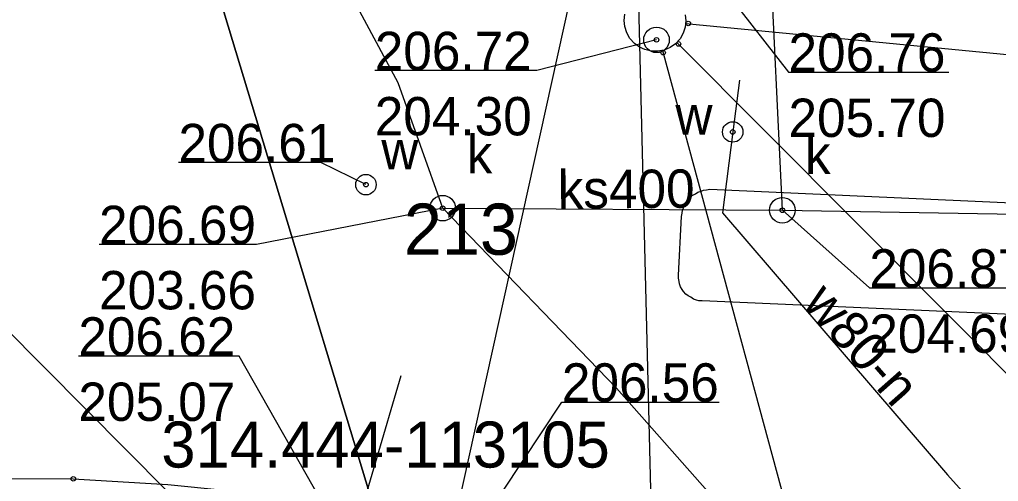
# Model space of a CAD drawing. Extents: x 6512400 to 6513200, y 6022500 to 6022750.
# Drawn here: x 6512795.61 to 6512814.74, y 6022676.63 to 6022685.66 of the extents above; entities that cross this region are included whole.
import ezdxf

# ---------------------------------------------------------------- set-up
doc = ezdxf.new("R2010")
doc.units = 0
for name, color, linetype in [('121-Punkt osnowy szczegółowej-Atr103', 7, 'Continuous'), ('211-numer działki ewidencyjnej', 7, 'Continuous'), ('218-kontur użytku gruntowego', 7, 'Continuous'), ('219-działka ewidencyjna', 7, 'Continuous'), ('inna obudowa przewodu - sieć telekomunikacyjna (linia)', 7, 'Continuous'), ('komora podziemna - przewód kanalizacyjny (powierzchnia)', 7, 'Continuous'), ('krawężnik (linia)', 7, 'Continuous'), ('Obszar opracowania', 7, 'Continuous'), ('przewód kanalizacyjny (linia)', 7, 'Continuous'), ('przewód kanalizacyjny (linia)-Atr1', 7, 'Continuous'), ('przewód telekomunikacyjny (linia)', 7, 'Continuous'), ('przewód wodociągowy (linia)', 7, 'Continuous'), ('przewód wodociągowy (linia)-Atr1', 7, 'Continuous'), ('punkt o określonej wysokości (sieć kanalizacyjna)', 7, 'Continuous'), ('punkt o określonej wysokości (sieć kanalizacyjna)-Atr2', 7, 'Continuous'), ('punkt o określonej wysokości (sieć kanalizacyjna)-Atr3', 7, 'Continuous'), ('punkt o określonej wysokości (sieć wodociągowa)', 7, 'Continuous'), ('punkt o określonej wysokości (sieć wodociągowa)-Atr2', 7, 'Continuous'), ('punkt o określonej wysokości (sieć wodociągowa)-Atr3', 7, 'Continuous'), ('punkt wysokościowy sztuczny', 7, 'Continuous'), ('właz okrągły - siec kanalizacyjna (punkt)', 7, 'Continuous'), ('właz okrągły - siec kanalizacyjna (punkt)-Atr17', 7, 'Continuous'), ('zasuwa - siec wodociągowa (punkt)', 7, 'Continuous'), ('zasuwa - siec wodociągowa (punkt)-Atr17', 7, 'Continuous')]:
    doc.layers.add(name, color=color, linetype=linetype)

# ---------------------------------------------------------------- blocks, each defined once
blk = doc.blocks.new('PW01')
blk.add_circle((0, 0), 0.045)
blk = doc.blocks.new('US25')
blk.add_circle((0, 0), 0.2)
blk = doc.blocks.new('US22')
blk.add_circle((0, 0), 0.25)
blk = doc.blocks.new('PW02')
blk.add_circle((0, 0), 0.045)

msp = doc.modelspace()

# ---------------------------------------------------------------- linework, layer by layer
at = {"layer": '218-kontur użytku gruntowego'}
for points in [[(6512798.3, 6022690.12), (6512802.61, 6022675.86)], [(6512802.61, 6022675.86), (6512798.3, 6022690.12)]]:
    msp.add_lwpolyline(points, dxfattribs=at)
at = {"layer": '219-działka ewidencyjna'}
msp.add_lwpolyline([(6512802.61, 6022675.86), (6512798.3, 6022690.12)], dxfattribs=at)
at = {"layer": 'inna obudowa przewodu - sieć telekomunikacyjna (linia)'}
for points in [[(6512803.35, 6022672.37), (6512803.36, 6022672.42), (6512806.94, 6022688.62), (6512806.95, 6022688.66)], [(6512802.54, 6022672.36), (6512802.51, 6022672.39), (6512787.26, 6022687.76), (6512787.22, 6022687.8)]]:
    msp.add_lwpolyline(points, dxfattribs=at)
at = {"layer": 'komora podziemna - przewód kanalizacyjny (powierzchnia)'}
msp.add_lwpolyline([(6512808.62, 6022685.75), (6512808.63, 6022685.63), (6512808.62, 6022685.51), (6512808.58, 6022685.39), (6512808.52, 6022685.28), (6512808.43, 6022685.18), (6512808.33, 6022685.11), (6512808.21, 6022685.06), (6512808.08, 6022685.04), (6512807.96, 6022685.04), (6512807.83, 6022685.07), (6512807.73, 6022685.12), (6512807.63, 6022685.19), (6512807.54, 6022685.29), (6512807.48, 6022685.4), (6512807.44, 6022685.52), (6512807.43, 6022685.64), (6512807.44, 6022685.76)], dxfattribs=at)
at = {"layer": 'krawężnik (linia)'}
for points in [[(6512822.55, 6022679.56), (6512808.95, 6022680.16), (6512808.89, 6022680.16), (6512808.84, 6022680.17), (6512808.78, 6022680.19), (6512808.73, 6022680.23), (6512808.68, 6022680.26), (6512808.63, 6022680.29), (6512808.59, 6022680.34), (6512808.56, 6022680.38), (6512808.53, 6022680.43), (6512808.51, 6022680.49), (6512808.5, 6022680.54), (6512808.49, 6022680.6), (6512808.49, 6022680.66), (6512808.55, 6022681.81), (6512808.56, 6022681.87), (6512808.57, 6022681.93), (6512808.59, 6022681.98), (6512808.61, 6022682.04), (6512808.64, 6022682.09), (6512808.68, 6022682.14), (6512808.72, 6022682.18), (6512808.76, 6022682.22), (6512808.82, 6022682.25), (6512808.87, 6022682.28), (6512808.93, 6022682.3), (6512808.98, 6022682.32), (6512809.04, 6022682.33), (6512809.1, 6022682.34), (6512822.64, 6022681.73)], [(6512769.23, 6022676.77), (6512772.62, 6022676.76), (6512796.66, 6022676.68), (6512798.51, 6022676.57), (6512799.61, 6022676.46)]]:
    msp.add_lwpolyline(points, dxfattribs=at)
at = {"layer": 'Obszar opracowania'}
msp.add_lwpolyline([(6512710.98, 6022693.84), (6512748.35, 6022694.16), (6512798.11, 6022695.25), (6512807.47, 6022695.46), (6512809.66, 6022606.87), (6512863.71, 6022622.03), (6512875.13, 6022581.36), (6512755.22, 6022535.25), (6512691.61, 6022568.03), (6512709.16, 6022605.16)], close=True, dxfattribs=at)
at = {"layer": 'przewód kanalizacyjny (linia)'}
for points in [[(6512803.88, 6022681.97), (6512803.01, 6022684.42), (6512792.949, 6022703.141)], [(6512810.52, 6022681.93), (6512810.27, 6022687.24)], [(6512808.63, 6022685.58), (6512830.439, 6022683.477)], [(6512825.95, 6022667.65), (6512808.46, 6022685.21)], [(6512808.18, 6022685.05), (6512811.35, 6022673.34)], [(6512803.88, 6022681.97), (6512807.28, 6022678.45), (6512809.75, 6022675.66)], [(6512803.88, 6022681.97), (6512810.52, 6022681.93)], [(6512810.52, 6022681.93), (6512831.877, 6022681.566)]]:
    msp.add_lwpolyline(points, dxfattribs=at)
at = {"layer": 'przewód telekomunikacyjny (linia)'}
for points in [[(6512803.2, 6022671.69), (6512803.36, 6022672.42), (6512806.94, 6022688.62), (6512807.08, 6022689.26)], [(6512803.2, 6022671.69), (6512802.51, 6022672.39), (6512787.26, 6022687.76), (6512786.53, 6022688.5)]]:
    msp.add_lwpolyline(points, dxfattribs=at)
at = {"layer": 'przewód wodociągowy (linia)'}
for points in [[(6512809.68, 6022684.47), (6512809.55, 6022683.46), (6512809.35, 6022681.88)], [(6512809.35, 6022681.88), (6512813.75, 6022676.76), (6512817.99, 6022672.04), (6512824.14, 6022665.03), (6512827.96, 6022660.57), (6512832.92, 6022654.39), (6512839.85, 6022645.35)], [(6512809.35, 6022681.88), (6512813.75, 6022676.76)], [(6512803.06, 6022678.69), (6512802.06, 6022675.28)]]:
    msp.add_lwpolyline(points, dxfattribs=at)
at = {"layer": 'punkt o określonej wysokości (sieć kanalizacyjna)-Atr2'}
for points in [[(6512809.46, 6022686.15), (6512810.64, 6022684.63), (6512813.775, 6022684.63)], [(6512808.06, 6022685.26), (6512805.72, 6022684.66), (6512802.553, 6022684.66)], [(6512803.88, 6022681.97), (6512800.24, 6022681.26), (6512797.163, 6022681.26)], [(6512810.52, 6022681.93), (6512812.22, 6022680.41), (6512815.334, 6022680.41)]]:
    msp.add_lwpolyline(points, dxfattribs=at)
at = {"layer": 'punkt o określonej wysokości (sieć wodociągowa)-Atr2'}
for points in [[(6512802.38, 6022682.43), (6512801.5, 6022682.86), (6512798.715, 6022682.86)], [(6512802.06, 6022675.28), (6512799.9, 6022679.08), (6512796.759, 6022679.08)], [(6512804.67, 6022675.86), (6512806.21, 6022678.18), (6512809.287, 6022678.18)]]:
    msp.add_lwpolyline(points, dxfattribs=at)

# ---------------------------------------------------------------- block references
at = {"layer": 'punkt o określonej wysokości (sieć kanalizacyjna)'}
for p, rotation in [((6512808.68, 6022685.58), -4.699), ((6512808.49, 6022685.18), -44.297000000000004), ((6512808.19, 6022685.01), -74.074)]:
    msp.add_blockref('PW01', p, dxfattribs=dict(at, rotation=rotation))
for p in [(6512808.06, 6022685.26), (6512803.88, 6022681.97), (6512810.52, 6022681.93)]:
    msp.add_blockref('PW01', p, dxfattribs=at)
at = {"layer": 'punkt o określonej wysokości (sieć wodociągowa)'}
for p, rotation in [((6512809.55, 6022683.46), 0.8779999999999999), ((6512802.38, 6022682.43), -88.901)]:
    msp.add_blockref('PW01', p, dxfattribs=dict(at, rotation=rotation))
at = {"layer": 'punkt wysokościowy sztuczny'}
msp.add_blockref('PW02', (6512796.66, 6022676.68), dxfattribs=at)
at = {"layer": 'właz okrągły - siec kanalizacyjna (punkt)'}
for p in [(6512808.06, 6022685.26), (6512803.88, 6022681.97), (6512810.52, 6022681.93)]:
    msp.add_blockref('US22', p, dxfattribs=at)
at = {"layer": 'zasuwa - siec wodociągowa (punkt)'}
for p, rotation in [((6512809.55, 6022683.46), 0.8779999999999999), ((6512802.38, 6022682.43), -88.901)]:
    msp.add_blockref('US25', p, dxfattribs=dict(at, rotation=rotation))

# ---------------------------------------------------------------- texts
at = {"layer": '121-Punkt osnowy szczegółowej-Atr103'}
msp.add_text('314.444-113105', height=0.9, dxfattribs=at).set_placement((6512798.38, 6022676.9))
at = {"layer": '211-numer działki ewidencyjnej'}
msp.add_text('213', height=1, dxfattribs=at).set_placement((6512803.12, 6022681.06))
at = {"layer": 'przewód kanalizacyjny (linia)-Atr1'}
msp.add_text('ks400', height=0.75, rotation=0.431, dxfattribs=at).set_placement((6512806.13, 6022681.96))
at = {"layer": 'przewód wodociągowy (linia)-Atr1'}
msp.add_text('w80-n', height=0.75, rotation=311.432, dxfattribs=at).set_placement((6512810.89, 6022680.09))
at = {"layer": 'punkt o określonej wysokości (sieć kanalizacyjna)-Atr2'}
for s, p in [('206.72', (6512802.553, 6022684.668)), ('206.76', (6512810.64, 6022684.638)), ('206.69', (6512797.163, 6022681.268)), ('206.87', (6512812.22, 6022680.418))]:
    msp.add_text(s, height=0.75, dxfattribs=at).set_placement(p)
at = {"layer": 'punkt o określonej wysokości (sieć kanalizacyjna)-Atr3'}
for s, p in [('204.30', (6512802.553, 6022683.393)), ('205.70', (6512810.64, 6022683.362)), ('203.66', (6512797.163, 6022679.992)), ('204.69', (6512812.22, 6022679.143))]:
    msp.add_text(s, height=0.75, dxfattribs=at).set_placement(p)
at = {"layer": 'punkt o określonej wysokości (sieć wodociągowa)-Atr2'}
for s, p in [('206.61', (6512798.715, 6022682.868)), ('206.62', (6512796.759, 6022679.088)), ('206.56', (6512806.21, 6022678.188))]:
    msp.add_text(s, height=0.75, dxfattribs=at).set_placement(p)
at = {"layer": 'punkt o określonej wysokości (sieć wodociągowa)-Atr3'}
msp.add_text('205.07', height=0.75, dxfattribs=at).set_placement((6512796.759, 6022677.812))
at = {"layer": 'właz okrągły - siec kanalizacyjna (punkt)-Atr17'}
for p in [(6512804.35, 6022682.65), (6512810.96, 6022682.64)]:
    msp.add_text('k', height=0.75, dxfattribs=at).set_placement(p)
at = {"layer": 'zasuwa - siec wodociągowa (punkt)-Atr17'}
for p in [(6512808.43, 6022683.41), (6512802.68, 6022682.73)]:
    msp.add_text('w', height=0.75, dxfattribs=at).set_placement(p)

doc.saveas('drawing.dxf')
